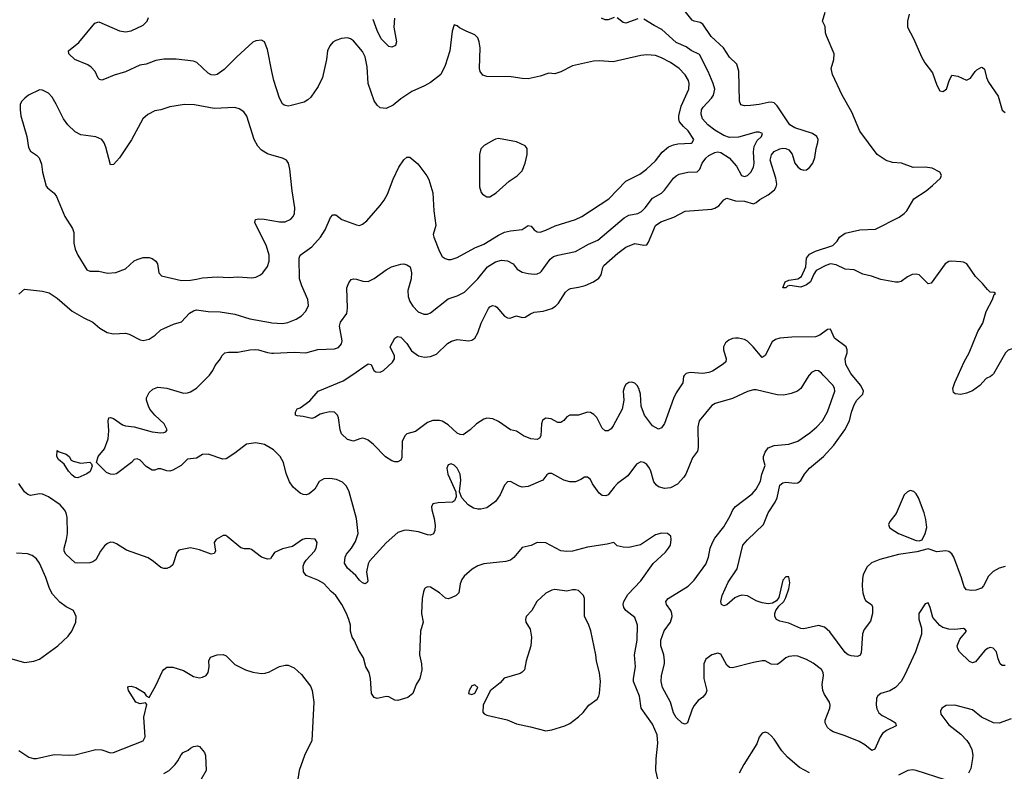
# Model space of a CAD drawing. Header units: inches. Extents: x 1771504 to 1971212, y 471788 to 643615.
# Tile 343 of 587: x 1858296 to 1864945, y 557324 to 562400. Entities that reach past the tile are written whole.
import ezdxf

# ---------------------------------------------------------------- set-up
doc = ezdxf.new("R2010")
doc.units = ezdxf.units.IN
doc.header["$MEASUREMENT"] = 0
for name, color, linetype in [('B8555', 7, 'Continuous'), ('B8556', 7, 'Continuous'), ('B8565', 7, 'Continuous'), ('B8566', 7, 'Continuous')]:
    doc.layers.add(name, color=color, linetype=linetype)

msp = doc.modelspace()

# ---------------------------------------------------------------- linework, layer by layer
at = {"layer": 'B8555', "color": 5}
for points, elevation in [([(1860000, 559501.2), (1859950, 559529.8), (1859890, 559542.2), (1859827, 559533), (1859750, 559472), (1859690, 559434.5), (1859667.3, 559432.7), (1859570, 559465.1), (1859530, 559462.7), (1859490, 559439.5), (1859428.5, 559431.5), (1859387.7, 559390), (1859330, 559356.9), (1859310, 559351.3), (1859290, 559353), (1859250, 559367), (1859230, 559366), (1859210, 559357.2), (1859190, 559357), (1859150, 559382.9), (1859110, 559424.5), (1859090, 559434), (1859070, 559429.2), (1859051.8, 559408.2), (1858950, 559333.6), (1858930, 559327.8), (1858910, 559329.6), (1858882.7, 559342.7), (1858815.3, 559410), (1858826.6, 559450), (1858870, 559501), (1858893.2, 559570), (1858898, 559622), (1858893.2, 559690), (1858898, 559710), (1858910, 559714), (1858930, 559707.3), (1858990, 559664), (1859010, 559657.3), (1859070.3, 559650.3), (1859190, 559616.3), (1859249.3, 559610.7), (1859269, 559611), (1859283.1, 559616.9), (1859293.2, 559630), (1859272.7, 559670), (1859209.4, 559730), (1859176, 559770), (1859166.6, 559790), (1859153.2, 559830), (1859153.6, 559846.4), (1859170, 559882), (1859196.5, 559903.5), (1859230, 559917.3), (1859290, 559910.6), (1859403.1, 559876.9), (1859430, 559878.8), (1859450, 559886.8), (1859490, 559910.8), (1859569.6, 559990), (1859577.3, 560000)], 440), ([(1860000, 558774.8), (1859990, 558759), (1859970, 558756), (1859929.3, 558770), (1859862, 558822), (1859850, 558827), (1859813.3, 558826.7), (1859790, 558832.8), (1859698.4, 558910), (1859690, 558915.4), (1859670, 558915.8), (1859624, 558890), (1859610.5, 558870), (1859618, 558810), (1859610, 558794), (1859590, 558789.5), (1859510, 558818.4), (1859450, 558832.7), (1859370, 558817.2), (1859358, 558802), (1859330, 558719), (1859315.6, 558704.4), (1859290, 558692.3), (1859270, 558692.3), (1859250, 558699.3), (1859200.7, 558740.7), (1859164.5, 558764.5), (1859017.1, 558817.1), (1858950, 558859.7), (1858930, 558869.7), (1858910, 558871.1), (1858890, 558862), (1858870, 558845.6), (1858842.6, 558810), (1858810, 558752), (1858790, 558737.4), (1858769, 558731), (1858690, 558728.6), (1858670, 558732.4), (1858607.2, 558790), (1858596.1, 558810), (1858596.5, 558830), (1858613, 558890), (1858618.3, 558930), (1858617.1, 559037.1), (1858609.8, 559070), (1858598.5, 559090), (1858570, 559122.2), (1858490, 559178), (1858450, 559196), (1858430, 559198.3), (1858370, 559186), (1858352.5, 559192.5), (1858330, 559211.8), (1858290, 559267.8)], 460), ([(1858244.1, 558084.1), (1858330, 558059.1), (1858391.9, 558068.1), (1858430, 558080.7), (1858554, 558170), (1858623.2, 558236.8), (1858649.4, 558270.6), (1858675.3, 558330), (1858678, 558370), (1858659, 558410), (1858610, 558435.1), (1858566.5, 558466.5), (1858518.9, 558518.9), (1858497.4, 558557.4), (1858472.7, 558632.7), (1858431.2, 558730), (1858410, 558759.5), (1858380.5, 558780.5), (1858350, 558791.6), (1858275.8, 558795.8)], 480), ([(1858290, 557463.8), (1858359.2, 557419.2), (1858390, 557410.4), (1858410, 557410.4), (1858530, 557438), (1858630, 557433), (1858670, 557435.5), (1858810, 557471.8), (1858850, 557468.5), (1858910, 557448.5), (1858930, 557450.4), (1859130, 557528.5), (1859144.2, 557555.8), (1859134.8, 557690), (1859154.2, 557774.2), (1859145.2, 557785.2), (1859110, 557780.3), (1859079.6, 557790), (1859030, 557869.6), (1859026, 557890), (1859030, 557895.8), (1859050, 557899), (1859080.5, 557890), (1859135.9, 557855.9), (1859150, 557834), (1859170, 557821), (1859216.3, 557903.7), (1859261.1, 557998.9), (1859270, 558012.2), (1859290, 558026.3), (1859330, 558027.6), (1859403.4, 558003.4), (1859470, 557964.6), (1859510, 557956), (1859530, 557958.9), (1859556.2, 557970), (1859568, 557990), (1859575.1, 558030), (1859573.6, 558070), (1859584.4, 558095.6), (1859628.7, 558110), (1859670, 558112.3), (1859690, 558103.6), (1859750, 558045.3), (1859820.5, 558010), (1859870, 557992.6), (1859930, 557984.2), (1859953.8, 557986.2), (1859983.9, 557996.1), (1860000, 558004.7)], 460), ([(1859270.8, 557309.2), (1859305.6, 557330), (1859345.6, 557370), (1859365.3, 557394.7), (1859385.6, 557434.4), (1859401.2, 557450), (1859434, 557466), (1859450, 557481), (1859470, 557491.3), (1859496, 557496), (1859511.1, 557491.1), (1859544.7, 557450), (1859551.3, 557430), (1859554.8, 557330), (1859522.8, 557270)], 440)]:
    msp.add_lwpolyline(points, dxfattribs=dict(at, elevation=elevation))
at = {"layer": 'B8555', "color": 5, "elevation": 440}
msp.add_lwpolyline([(1858710, 559404), (1858770.5, 559410.5), (1858781, 559401), (1858785.4, 559385.4), (1858772.1, 559347.9), (1858750, 559332.7), (1858690, 559305.6), (1858670, 559307.3), (1858650, 559322.7), (1858626, 559350), (1858597.2, 559397.2), (1858558, 559430), (1858548, 559450), (1858549, 559491), (1858562, 559482), (1858610, 559464.7), (1858630, 559450.7), (1858644.9, 559424.9), (1858658, 559418)], close=True, dxfattribs=at)
at = {"layer": 'B8556', "color": 5}
for points, elevation in [([(1860000, 562050.6), (1859970, 562199), (1859950, 562249.2), (1859930, 562262), (1859890, 562256.9), (1859870, 562247.6), (1859762, 562150), (1859676.7, 562063.3), (1859630, 562029.7), (1859610, 562025.4), (1859590, 562028.3), (1859570, 562037.7), (1859491.5, 562110), (1859470, 562119.2), (1859352.9, 562132.9), (1859270, 562132.7), (1859216.7, 562123.3), (1859150, 562099.2), (1859107.7, 562092.3), (1859010, 562048.6), (1858935.1, 562024.9), (1858870, 561997.6), (1858850, 561992), (1858836.2, 561996.2), (1858825.7, 562005.7), (1858805.6, 562050), (1858780.1, 562080.1), (1858755.5, 562095.5), (1858669.3, 562130), (1858628.7, 562170), (1858626, 562190), (1858695.3, 562244.7), (1858804.6, 562375.4), (1858830, 562386.4), (1858970, 562324.9), (1859010, 562318), (1859050, 562323.9), (1859130, 562363.6), (1859156.9, 562390), (1859165.7, 562414.3)], 460), ([(1860000, 561484.6), (1859970, 561493), (1859930, 561519.7), (1859904.7, 561544.7), (1859880.4, 561590), (1859830, 561749.2), (1859810, 561777), (1859778, 561798), (1859750, 561806.3), (1859610, 561800.9), (1859476.1, 561823.9), (1859410, 561828), (1859310, 561811.5), (1859250, 561791.6), (1859210, 561783.6), (1859160.6, 561759.4), (1859129, 561731), (1859052.4, 561587.6), (1858970, 561467), (1858930, 561420.9), (1858910, 561419), (1858879.1, 561539.1), (1858867.5, 561567.5), (1858850, 561589.6), (1858810, 561609.6), (1858710, 561622.4), (1858670, 561643.6), (1858621.6, 561690), (1858591.5, 561730), (1858543.6, 561830), (1858516, 561876), (1858490, 561904.5), (1858450, 561923.6), (1858430, 561925.1), (1858356, 561890), (1858331, 561870), (1858311, 561850), (1858298.8, 561830), (1858299.1, 561790), (1858304.4, 561750), (1858344.9, 561610), (1858356.3, 561536.3), (1858370, 561511.3), (1858410, 561486), (1858427.7, 561467.7), (1858444.5, 561424.5), (1858450.7, 561370), (1858475.9, 561275.9), (1858483.4, 561263.4), (1858528.5, 561228.5), (1858545.1, 561205.1), (1858600.5, 561070), (1858654, 560990), (1858662.6, 560962.6), (1858662.8, 560890), (1858671.5, 560850), (1858689.4, 560809.4), (1858750, 560710.3), (1858770, 560700.8), (1858830, 560701.5), (1858888.4, 560688.4), (1858946.5, 560693.5), (1859010, 560718.3), (1859070, 560770.3), (1859090, 560781.1), (1859130, 560793.1), (1859170, 560793.4), (1859190, 560786.4), (1859214.9, 560770), (1859226.4, 560750), (1859236.4, 560690), (1859254.8, 560670), (1859390, 560638.6), (1859450, 560639.7), (1859490, 560647.1), (1859530, 560655.3), (1859630, 560663.7), (1859710, 560658), (1859770, 560662.5), (1859862.9, 560657.1), (1859890, 560661.1), (1859922.9, 560677.1), (1859937.6, 560690), (1859970, 560734), (1859981.5, 560770), (1859981.4, 560810), (1859961.8, 560870), (1859884.4, 561030), (1859889.4, 561050), (1859910, 561054.9), (1859946.3, 561053.7), (1860000, 561043.4)], 480), ([(1858290, 560546), (1858330, 560581), (1858450, 560566.8), (1858495.2, 560555.2), (1858550, 560518.8), (1858651.6, 560431.6), (1858730, 560385.5), (1858790, 560357.3), (1858836.5, 560316.5), (1858888, 560288), (1858930, 560278.9), (1859010, 560282.6), (1859035.6, 560275.6), (1859110, 560237.6), (1859130, 560233.7), (1859170, 560242.3), (1859211.5, 560270), (1859250, 560304.4), (1859270, 560314.9), (1859335.8, 560344.2), (1859390, 560359.5), (1859443.2, 560416.8), (1859470, 560434), (1859490, 560440.2), (1859570, 560429.2), (1859650, 560427.6), (1859750.2, 560410.2), (1859850, 560378.5), (1859990, 560353.8), (1860000, 560353)], 460), ([(1859577.3, 560000), (1859600.7, 560030), (1859616.6, 560063.4), (1859651.3, 560108.7), (1859660.9, 560130), (1859681.2, 560150), (1859705.2, 560154.8), (1859770, 560154.4), (1859850, 560170.2), (1859890, 560171.8), (1859910, 560170.2), (1859970, 560151.6), (1860000, 560148.1)], 440)]:
    msp.add_lwpolyline(points, dxfattribs=dict(at, elevation=elevation))
at = {"layer": 'B8565', "color": 5}
for points, elevation in [([(1863627.3, 560000), (1863623.7, 559996.3), (1863570, 559909.6), (1863548, 559892), (1863505, 559875), (1863455.1, 559864.9), (1863410, 559866.2), (1863270, 559899.8), (1863250, 559899.8), (1863210, 559888.7), (1863110, 559841), (1862991.6, 559808.4), (1862970, 559793.3), (1862884.6, 559690), (1862874.6, 559650), (1862878, 559510), (1862873.7, 559486.3), (1862838.9, 559441.1), (1862793.6, 559330), (1862781.5, 559310), (1862737.6, 559262.4), (1862690, 559238.7), (1862650, 559234.7), (1862610, 559245.7), (1862595.9, 559255.9), (1862578.2, 559278.2), (1862558.5, 559350), (1862548.2, 559370), (1862530, 559395.1), (1862510, 559409.6), (1862490, 559413.3), (1862461.3, 559398.7), (1862401.8, 559318.2), (1862332.8, 559267.2), (1862310, 559243.7), (1862270.4, 559190), (1862255.1, 559184.9), (1862230, 559186.9), (1862210, 559201.6), (1862164.1, 559264.1), (1862150, 559295.1), (1862130, 559309.3), (1862110, 559309.2), (1862086.2, 559293.8), (1862050, 559279.5), (1862010, 559278.7), (1861970, 559289.7), (1861890, 559334.7), (1861870, 559335.8), (1861854.7, 559325.3), (1861827.7, 559290), (1861730, 559247.8), (1861690, 559243.6), (1861669.3, 559250), (1861610, 559281.6), (1861590, 559279.5), (1861570, 559256), (1861540.2, 559190), (1861510, 559146.4), (1861450, 559103.1), (1861410, 559093.1), (1861390, 559093.3), (1861361.4, 559101.4), (1861323.5, 559123.5), (1861282, 559170), (1861266, 559210), (1861274.7, 559290), (1861269.6, 559330), (1861251.3, 559370), (1861230, 559391.8), (1861210, 559399.5), (1861190, 559392.7), (1861181.6, 559370), (1861186.7, 559330), (1861242, 559210), (1861243.6, 559176.4), (1861232, 559150), (1861218.8, 559141.2), (1861122.5, 559137.5), (1861086, 559130), (1861077.3, 559110), (1861079.1, 559090), (1861095.5, 559030), (1861102.8, 558982.8), (1861100.3, 558950), (1861091.5, 558928.5), (1861070, 558917.6), (1861050, 558919.7), (1860990, 558940.4), (1860910, 558952.6), (1860889.1, 558950.9), (1860850, 558936.3), (1860770, 558866.6), (1860658, 558742), (1860650, 558724), (1860638.5, 558670), (1860646, 558610), (1860642, 558598), (1860630, 558589.3), (1860610, 558597.6), (1860590, 558614.5), (1860566.6, 558646.6), (1860510, 558695.6), (1860489.8, 558730), (1860494.7, 558770), (1860503.9, 558790), (1860536.9, 558830), (1860564.4, 558875.6), (1860581.4, 558930), (1860569.8, 559030), (1860520.3, 559210), (1860502, 559250), (1860476, 559276), (1860435, 559295), (1860390, 559302.2), (1860350, 559299.2), (1860318.4, 559281.6), (1860288.2, 559230), (1860250, 559198.7), (1860230, 559190.9), (1860210, 559193.1), (1860190, 559201.5), (1860142.4, 559242.4), (1860119, 559279), (1860095.6, 559335.6), (1860077.8, 559410), (1860055.5, 559450), (1860010, 559495.5), (1860000, 559501.2)], 440), ([(1862785.6, 560000), (1862782.6, 559997.4), (1862778, 559990), (1862773.8, 559946.2), (1862730, 559879.7), (1862710, 559840.5), (1862650, 559672.7), (1862630, 559643.7), (1862610, 559634.5), (1862570, 559657.6), (1862515.1, 559730), (1862491.9, 559790), (1862488.5, 559870), (1862477.7, 559910), (1862465.6, 559930), (1862450, 559944.2), (1862430, 559951.1), (1862410, 559949.6), (1862390, 559936.2), (1862379.6, 559920.4), (1862370.3, 559890), (1862375.2, 559830), (1862364.1, 559770), (1862303.2, 559656.8), (1862290, 559637.6), (1862270, 559622.9), (1862250, 559622), (1862230, 559641.6), (1862193, 559713), (1862173.9, 559733.9), (1862150, 559746.2), (1862130, 559748.5), (1862070, 559729.7), (1862010, 559729.6), (1861990, 559718), (1861970, 559692.3), (1861950, 559678.4), (1861930, 559679.5), (1861884.9, 559704.9), (1861850, 559707.6), (1861838, 559702), (1861826.8, 559693.2), (1861818.9, 559670), (1861816, 559590), (1861806.1, 559573.9), (1861790, 559565.4), (1861748.7, 559568.7), (1861697.2, 559590), (1861650, 559620.7), (1861610, 559629.5), (1861530, 559686.3), (1861490, 559704.7), (1861450, 559708), (1861430, 559702.4), (1861380.5, 559670), (1861339.1, 559630), (1861290, 559596.2), (1861270, 559598), (1861250, 559608.2), (1861190, 559662.6), (1861150, 559688.5), (1861130, 559692.9), (1861087.1, 559692.9), (1861050, 559680.5), (1860970, 559618.4), (1860910, 559603.7), (1860896.3, 559590), (1860879.5, 559550), (1860877.6, 559442.4), (1860870, 559424), (1860850, 559413.2), (1860830, 559413.2), (1860810, 559421.2), (1860767.5, 559447.5), (1860685.2, 559530), (1860650, 559559.3), (1860630, 559569.2), (1860610, 559572.7), (1860594, 559570), (1860550, 559554), (1860510, 559565.2), (1860470, 559602), (1860459.5, 559630), (1860449.3, 559710), (1860442.7, 559730), (1860422, 559750), (1860391.5, 559751.5), (1860350, 559743), (1860324.8, 559735.2), (1860290, 559712.3), (1860270, 559707), (1860210, 559720.9), (1860170, 559724), (1860158, 559730), (1860158, 559750), (1860168.9, 559771.1), (1860190, 559778), (1860255.3, 559824.7), (1860312.7, 559890), (1860479.7, 559960.3), (1860538.8, 560000)], 420), ([(1864950, 558037.2), (1864930, 558037.2), (1864917.2, 558050), (1864902.7, 558082.7), (1864891.3, 558131.3), (1864870, 558155.1), (1864850, 558159.5), (1864830, 558152), (1864810, 558137), (1864750, 558062), (1864730, 558057), (1864710, 558065.6), (1864642.4, 558130), (1864629.7, 558150), (1864626.9, 558170), (1864643.8, 558216.2), (1864689, 558270), (1864681.2, 558281.2), (1864669.2, 558289.2), (1864610, 558281.6), (1864570, 558284), (1864530, 558295.1), (1864510, 558308.2), (1864461.8, 558361.8), (1864443.7, 558430), (1864430, 558462), (1864410, 558455.3), (1864367.7, 558390), (1864368, 558352), (1864385.3, 558290), (1864385.3, 558250), (1864344.6, 558130), (1864271.7, 557970), (1864247.4, 557930), (1864210.8, 557889.2), (1864172.6, 557867.4), (1864110.2, 557849.8), (1864090, 557832.8), (1864082.6, 557817.4), (1864078.8, 557770), (1864084.5, 557744.5), (1864098.1, 557718.1), (1864119.6, 557699.6), (1864181.6, 557670), (1864210.4, 557650), (1864214.8, 557630), (1864150, 557600.3), (1864122, 557578), (1864105.4, 557554.6), (1864070, 557474), (1864054.3, 557465.7), (1864050, 557464.2), (1864002.3, 557502.3), (1863963.9, 557523.9), (1863870, 557563.1), (1863790, 557589.7), (1863770, 557600.4), (1863750, 557619.8), (1863736, 557650), (1863735.7, 557670), (1863767.3, 557750), (1863768.2, 557770), (1863763.7, 557790), (1863730, 557842.6), (1863719.9, 557870), (1863715, 557910), (1863723.5, 557970), (1863720.9, 557990), (1863710, 558011.2), (1863654.2, 558054.2), (1863610, 558077.8), (1863550, 558100.4), (1863530, 558104), (1863490, 558098), (1863470, 558089.7), (1863430, 558055.6), (1863410, 558045.1), (1863370, 558048), (1863330, 558069.5), (1863309.5, 558069.5), (1863250, 558059.6), (1863110, 558022.4), (1863090, 558025.6), (1863070, 558040.9), (1863030, 558115.1), (1863010, 558122.4), (1862970, 558111.3), (1862930, 558080.9), (1862916.4, 558050), (1862916.4, 557950), (1862936.4, 557870), (1862930.3, 557849.7), (1862910, 557824), (1862878, 557802), (1862851.1, 557768.9), (1862836, 557744), (1862804.7, 557650), (1862790, 557641.2), (1862770, 557649.5), (1862730, 557687.6), (1862710, 557718), (1862689.8, 557790), (1862637.7, 557890), (1862627.2, 557930), (1862629, 557970), (1862649.8, 558050), (1862650.8, 558070), (1862645, 558110), (1862624.5, 558170), (1862625.6, 558210), (1862647.2, 558272.8), (1862690, 558330.4), (1862702.4, 558370), (1862700.3, 558390), (1862691.9, 558410), (1862662.6, 558450), (1862659.7, 558470), (1862675.1, 558490), (1862810, 558573.4), (1862850, 558613.7), (1862930, 558722.4), (1862947.7, 558770), (1862957.6, 558830), (1862973.8, 558870), (1862990, 558898.7), (1863050, 558974.9), (1863093.7, 559050), (1863111.1, 559090), (1863130, 559112.8), (1863242.7, 559197.3), (1863269.8, 559230), (1863297.6, 559282.4), (1863307.8, 559330), (1863329.6, 559390), (1863318, 559430), (1863319.7, 559450), (1863330, 559479.1), (1863350, 559508.4), (1863390, 559524), (1863490, 559533.5), (1863550, 559554), (1863631.2, 559608.8), (1863679.5, 559650), (1863716.3, 559690), (1863750, 559752.4), (1863800.3, 559890), (1863798, 559910), (1863788.7, 559930), (1863722.5, 560000)], 440), ([(1864950, 558706), (1864910, 558696), (1864870, 558672.7), (1864838.8, 558641.2), (1864803.4, 558576.6), (1864790, 558561.2), (1864752.4, 558547.6), (1864725.8, 558545.8), (1864690, 558549.6), (1864672.7, 558570), (1864655.6, 558630), (1864603.5, 558770), (1864590, 558791.3), (1864570, 558807.6), (1864550, 558813.6), (1864490, 558806.6), (1864430, 558826), (1864354.1, 558805.9), (1864230, 558789), (1864105.2, 558754.8), (1864048.7, 558731.3), (1864016.7, 558703.3), (1863991.5, 558650), (1863986.6, 558626.6), (1863985.7, 558574.3), (1863990.3, 558530), (1864001.1, 558490), (1864010, 558475.5), (1864047.7, 558450), (1864055.3, 558435.3), (1864054.4, 558390), (1864041.6, 558338.4), (1863998.3, 558281.7), (1863987.1, 558252.9), (1863978, 558122), (1863970, 558105.2), (1863950, 558099.3), (1863910, 558102.7), (1863890, 558109.4), (1863870, 558125.1), (1863765.5, 558265.5), (1863730, 558297.7), (1863690, 558308.6), (1863590, 558285.1), (1863570, 558288.7), (1863490, 558324.8), (1863430, 558336.9), (1863406.6, 558350), (1863396.2, 558370), (1863395.6, 558390), (1863402, 558410), (1863421.6, 558438.4), (1863455.1, 558470), (1863470, 558498), (1863490, 558556), (1863497.1, 558597.1), (1863490, 558637.2), (1863470, 558637.2), (1863450, 558614), (1863423, 558497), (1863405.8, 558474.2), (1863379.9, 558460.1), (1863350, 558453.6), (1863310, 558460.5), (1863270, 558475.8), (1863210, 558507.8), (1863172.8, 558512.8), (1863150, 558507.4), (1863125.3, 558494.7), (1863070, 558448.2), (1863050, 558440.9), (1863034, 558450), (1863029.6, 558470), (1863039.6, 558510), (1863079.4, 558600.6), (1863139.8, 558690), (1863179.8, 558850), (1863210, 558886.5), (1863318.3, 558990), (1863350.9, 559070), (1863397.8, 559142.2), (1863410.5, 559169.5), (1863430, 559256.4), (1863450, 559271.8), (1863470, 559276), (1863530, 559268.8), (1863550, 559272.2), (1863570, 559288.2), (1863595.6, 559330), (1863629.8, 559370), (1863723.5, 559450), (1863792.6, 559527.4), (1863868.9, 559630), (1863898.9, 559690), (1863912.6, 559750), (1863930, 559799.3), (1863949.7, 559830), (1863988.3, 559870), (1863993.1, 559890), (1863976.8, 559930), (1863917.6, 560000)], 420), ([(1864863, 560000), (1864851, 559990), (1864823.1, 559976.9), (1864778.8, 559930), (1864730, 559893.2), (1864690, 559877), (1864650, 559869.6), (1864612.5, 559872.5), (1864600.9, 559880.9), (1864597, 559910), (1864609.6, 559950), (1864632.4, 560000)], 380), ([(1862605.3, 557270), (1862592.3, 557330), (1862593, 557407), (1862605.6, 557514.4), (1862599.7, 557570), (1862570, 557642), (1862493.1, 557750), (1862481, 557830), (1862441.5, 557930), (1862440.9, 557950), (1862454.6, 558030), (1862447.3, 558110), (1862465.7, 558210), (1862469, 558310), (1862450, 558362.4), (1862389, 558409), (1862375.1, 558430), (1862370.9, 558450), (1862374.5, 558470), (1862402.7, 558517.3), (1862491.1, 558610), (1862573, 558727), (1862657.1, 558802.9), (1862678, 558830), (1862690, 558852), (1862696, 558890), (1862691.9, 558911.9), (1862670, 558929.3), (1862630, 558931.6), (1862590, 558920.7), (1862487.9, 558852.1), (1862410, 558835.1), (1862370, 558837), (1862330, 558846), (1862308, 558868), (1862263.4, 558856.6), (1862130, 558837.4), (1862030, 558809.7), (1861990, 558808.2), (1861950, 558812.8), (1861850, 558866.6), (1861790, 558869.6), (1861750, 558849.6), (1861690, 558836.2), (1861632.8, 558767.2), (1861610, 558749.7), (1861579, 558741), (1861430, 558724), (1861389.1, 558710.9), (1861351.2, 558688.8), (1861298.2, 558641.8), (1861281.6, 558618.4), (1861270.3, 558590), (1861261.3, 558530), (1861242.4, 558510), (1861210, 558494.5), (1861190, 558488), (1861172.2, 558492.2), (1861130, 558529.7), (1861070, 558566.6), (1861050, 558569.2), (1861037.3, 558562.7), (1861030, 558555.3), (1861023.4, 558536.6), (1861014.4, 558490), (1861010.3, 558390), (1861020.3, 558330), (1861003.7, 558270), (1860995.8, 558110), (1861010.3, 558050), (1861012.2, 558010), (1860999.3, 557950), (1860973, 557910), (1860950.4, 557850), (1860917.4, 557822.6), (1860850, 557801.7), (1860830, 557805.1), (1860790, 557826), (1860770, 557829.6), (1860710, 557815.1), (1860690, 557822.7), (1860671.8, 557850), (1860664.5, 557950), (1860655, 557990), (1860634.3, 558030), (1860618.9, 558090), (1860584.8, 558144.8), (1860555.3, 558210), (1860541.5, 558230), (1860529.7, 558270), (1860529.7, 558310), (1860518.8, 558350), (1860503.9, 558390), (1860472.1, 558450), (1860430, 558511.3), (1860398.4, 558538.4), (1860350, 558592.6), (1860310, 558615.1), (1860230, 558646), (1860211.6, 558670), (1860209.7, 558710), (1860216.9, 558730), (1860229.8, 558750.2), (1860287, 558810), (1860297.6, 558830), (1860306, 558870), (1860291.6, 558891.6), (1860230, 558895.1), (1860206, 558890), (1860138.6, 558841.4), (1860070, 558826), (1860017.5, 558802.5), (1860000, 558774.8)], 460), ([(1860000, 558004.7), (1860050, 558031.3), (1860090, 558041.3), (1860110, 558039.6), (1860150, 558022.3), (1860198.3, 557978.3), (1860259.5, 557899.5), (1860271.6, 557870), (1860283.2, 557790), (1860268.1, 557531.9), (1860220.4, 557430), (1860183, 557330), (1860174.9, 557270), (1860168.8, 557110), (1860162.6, 557090), (1860150, 557071.8), (1860124.5, 557055.5), (1860038, 557042), (1860000, 557027.3)], 460), ([(1864990, 557678.7), (1864910, 557649.8), (1864870.8, 557650.8), (1864789.7, 557689.7), (1864730, 557738.7), (1864610, 557769.6), (1864552.2, 557767.8), (1864522.8, 557750), (1864513.4, 557730), (1864516.3, 557710), (1864570, 557637.1), (1864650, 557573.7), (1864691.9, 557531.9), (1864710, 557505.5), (1864725.5, 557470), (1864732.1, 557432.1), (1864730.2, 557410), (1864718.2, 557341.8), (1864702, 557310)], 460), ([(1863630, 557312.3), (1863561.2, 557350), (1863480.1, 557420.1), (1863442, 557462), (1863390, 557541.2), (1863370, 557564), (1863350, 557581.2), (1863330, 557589), (1863310, 557582), (1863290, 557555.3), (1863272.7, 557510), (1863184.9, 557370), (1863154, 557310)], 460), ([(1864545.1, 557265.1), (1864350, 557329.6), (1864326.9, 557333.1), (1864294, 557330), (1864230, 557298)], 460)]:
    msp.add_lwpolyline(points, dxfattribs=dict(at, elevation=elevation))
for points, elevation in [([(1864310, 559219.7), (1864290, 559211.3), (1864268.7, 559190), (1864214.5, 559065.5), (1864172.2, 559010), (1864163.1, 558990), (1864170.4, 558970), (1864180.4, 558960.4), (1864230, 558928.9), (1864350, 558882.4), (1864370, 558880.5), (1864390, 558887.3), (1864410.9, 558929.1), (1864421.4, 558970), (1864414.7, 559025.3), (1864403.4, 559070), (1864365.1, 559170), (1864350, 559197.6), (1864333.7, 559213.7)], 420), ([(1861910, 558551.3), (1861890, 558547), (1861850, 558527), (1861787.7, 558470), (1861754, 558410), (1861716.3, 558370), (1861710.6, 558350), (1861714, 558330), (1861744.1, 558284.1), (1861753, 558230), (1861748, 558170), (1861715.8, 558070), (1861705.5, 558010), (1861690, 557992.3), (1861675.4, 557984.6), (1861568.4, 557951.6), (1861539.9, 557920.1), (1861473.2, 557866.8), (1861426, 557770), (1861423.6, 557723.6), (1861431.6, 557711.6), (1861450, 557702), (1861588.9, 557671.1), (1861650, 557644), (1861744.5, 557624.5), (1861850, 557596), (1861890, 557602.8), (1861978, 557630), (1862010, 557646), (1862070, 557691), (1862100.2, 557719.8), (1862139, 557770), (1862195.1, 557810), (1862207, 557830), (1862211.8, 557850), (1862218.4, 557930), (1862211.4, 557988.6), (1862191.7, 558068.3), (1862187.6, 558110), (1862152.9, 558272.9), (1862137.4, 558317.4), (1862109.4, 558370), (1862109.4, 558490), (1862102.7, 558510), (1862090, 558525.2), (1862070, 558544), (1862050, 558549.2), (1862030, 558549.3), (1861990, 558539.5)], 480), ([(1861370, 557908.7), (1861350, 557902), (1861331, 557870), (1861326.8, 557850), (1861350, 557842), (1861370, 557851.3), (1861388.7, 557890)], 480)]:
    msp.add_lwpolyline(points, close=True, dxfattribs=dict(at, elevation=elevation))
at = {"layer": 'B8566', "color": 5}
for points, elevation in [([(1860538.8, 560000), (1860650, 560074.8), (1860670, 560072), (1860687.7, 560030), (1860701.7, 560021.7), (1860730, 560020.3), (1860753.3, 560030), (1860813.1, 560086.9), (1860826.3, 560110), (1860827.6, 560130), (1860797.2, 560190), (1860829.4, 560250), (1860842.4, 560257.6), (1860850, 560260.5), (1860870, 560255.3), (1860910, 560213.4), (1860942.8, 560162.8), (1860990, 560130.3), (1861030, 560120.8), (1861070, 560125.3), (1861110, 560141.7), (1861186.1, 560213.9), (1861210.9, 560229.1), (1861250, 560240.3), (1861330, 560230.3), (1861350, 560235.8), (1861370, 560248.4), (1861390, 560284), (1861411.2, 560350), (1861461.3, 560450), (1861470, 560461.6), (1861489, 560470), (1861510, 560464.4), (1861517.8, 560457.8), (1861570, 560397.6), (1861590, 560386), (1861605.1, 560385.1), (1861650, 560399), (1861690, 560389), (1861710, 560390.3), (1861746.2, 560413.8), (1861770, 560423.6), (1861830, 560431.9), (1861890, 560450.2), (1861914.8, 560465.2), (1861935.3, 560484.7), (1861981, 560559), (1862001.4, 560578.6), (1862015.1, 560584.9), (1862070, 560592.3), (1862114.9, 560605.1), (1862169.9, 560630.1), (1862206.6, 560653.4), (1862223.3, 560676.7), (1862234.1, 560725.9), (1862241.3, 560738.7), (1862335.9, 560824.1), (1862390, 560864), (1862450, 560888.8), (1862510, 560876.4), (1862530, 560879.1), (1862543.1, 560896.9), (1862590, 561008.8), (1862624.4, 561035.6), (1862714, 561066), (1862790, 561107.1), (1862970, 561120.7), (1862990, 561126), (1863018, 561142), (1863050, 561183.8), (1863070, 561195.3), (1863130, 561177.1), (1863190, 561175.1), (1863250, 561157.3), (1863270, 561164.6), (1863294.2, 561185.8), (1863350, 561217.3), (1863391.9, 561250), (1863404.4, 561270), (1863409.1, 561290), (1863402.9, 561330), (1863364.4, 561450), (1863372.6, 561487.4), (1863391.1, 561510), (1863430, 561527.9), (1863450, 561531.6), (1863470, 561530.2), (1863490, 561520.2), (1863511.2, 561491.2), (1863531.1, 561430), (1863550, 561405.5), (1863568.9, 561390), (1863590, 561384), (1863610, 561386.3), (1863630, 561401.7), (1863652, 561430), (1863666.2, 561470), (1863674.8, 561530), (1863686.4, 561570), (1863687.2, 561590), (1863678.3, 561610), (1863650.6, 561630.6), (1863530, 561669.9), (1863496.4, 561690), (1863410, 561817.7), (1863390, 561837.7), (1863370, 561842.7), (1863350, 561840.9), (1863290, 561826), (1863230, 561819.7), (1863190, 561818), (1863165.4, 561825.4), (1863155.8, 561850), (1863152.3, 562052.3), (1863138.5, 562098.5), (1863090, 562147), (1863047.9, 562210), (1862965.6, 562285.6), (1862910, 562368.6), (1862890, 562380.3), (1862850, 562388.9), (1862836.9, 562396.9), (1862792, 562452)], 420), ([(1864632.4, 560000), (1864673.3, 560090), (1864706.2, 560150), (1864765.8, 560294.2), (1864799.7, 560350), (1864822, 560430), (1864864.5, 560510), (1864876.4, 560543.6), (1864886, 560550), (1864876.4, 560556.4), (1864850, 560559), (1864830, 560578), (1864798.4, 560618.4), (1864750, 560665.6), (1864691, 560751), (1864670, 560761.6), (1864650, 560765.5), (1864590, 560769.8), (1864570, 560767), (1864544.7, 560750), (1864450, 560619.3), (1864430, 560617), (1864370, 560677.7), (1864350, 560681.7), (1864322, 560678), (1864290, 560663), (1864247.8, 560632.2), (1864230, 560626.3), (1864210, 560626.2), (1864110, 560646.2), (1864048.4, 560668.4), (1863990, 560680.1), (1863930, 560709.5), (1863870, 560714.8), (1863810, 560745.3), (1863770, 560749.9), (1863739.2, 560740.8), (1863674.6, 560705.4), (1863658, 560682), (1863635.1, 560630), (1863610, 560608.7), (1863570, 560593), (1863496.3, 560603.7), (1863479.6, 560600.4), (1863470, 560589.3), (1863450, 560588), (1863465.2, 560630), (1863490, 560640.5), (1863550, 560650.4), (1863574.3, 560665.7), (1863604.8, 560730), (1863609.9, 560790), (1863630, 560815.3), (1863670, 560837), (1863785.8, 560874.2), (1863816.8, 560903.2), (1863832.7, 560930), (1863870, 560957.1), (1863970, 560981.1), (1864075.8, 560984.2), (1864233.6, 561066.4), (1864269.1, 561090.9), (1864287.1, 561110), (1864334.5, 561190), (1864416.1, 561243.9), (1864460.8, 561279.2), (1864513.2, 561330), (1864521.2, 561350), (1864509, 561370), (1864456.6, 561396.6), (1864410, 561403), (1864330, 561402), (1864250, 561430.7), (1864190, 561436.2), (1864147.9, 561447.9), (1864086, 561490), (1863970, 561647.2), (1863915.2, 561775.2), (1863850.8, 561890), (1863783.5, 562030), (1863774.7, 562070), (1863793.3, 562130), (1863796.9, 562170), (1863742.9, 562290), (1863737, 562310), (1863734, 562354), (1863718, 562390), (1863734.7, 562450)], 380), ([(1864302.4, 562437.6), (1864290.9, 562390), (1864291, 562350), (1864332.5, 562272.5), (1864384.5, 562150), (1864408.9, 562108.9), (1864460, 562040), (1864490, 561958), (1864510, 561920.3), (1864530, 561914.4), (1864553.3, 561930), (1864572, 561988), (1864590, 562024.7), (1864630, 562018.8), (1864690, 561990.8), (1864715.6, 562004.4), (1864747.3, 562050), (1864759.5, 562060.5), (1864790, 562079.3), (1864797.3, 562077.3), (1864810, 562066), (1864823.8, 562010), (1864838.3, 561978.3), (1864903.3, 561883.3), (1864930, 561788.8), (1864950, 561772.9)], 380), ([(1860000, 560148.1), (1860010, 560147), (1860150, 560153.5), (1860229.2, 560149.2), (1860310, 560171.6), (1860423, 560177), (1860450, 560186.3), (1860468.4, 560210), (1860473.3, 560230), (1860455.2, 560330), (1860463.1, 560356.9), (1860504.4, 560415.6), (1860510.8, 560450.8), (1860506, 560590), (1860517.7, 560622.3), (1860535.6, 560644.4), (1860550, 560650.4), (1860570, 560648.4), (1860613.3, 560633.3), (1860650, 560631.8), (1860690, 560652.9), (1860769.9, 560710.1), (1860807.3, 560730), (1860870, 560748.6), (1860890, 560750.1), (1860910, 560745.2), (1860934, 560730), (1860942.3, 560690), (1860938.6, 560650), (1860916.9, 560570), (1860919.7, 560530), (1860930, 560496.3), (1860950, 560464.4), (1860986.3, 560426.3), (1861024.7, 560410), (1861050, 560410.3), (1861070, 560421.1), (1861190, 560514.9), (1861250, 560534), (1861300, 560560), (1861389.8, 560650), (1861456.2, 560730), (1861510, 560765), (1861550, 560775.9), (1861590, 560771.8), (1861627.8, 560750), (1861655.2, 560715.2), (1861690, 560694.6), (1861730, 560684.6), (1861770, 560680.3), (1861790, 560683.7), (1861810, 560692), (1861818.8, 560701.2), (1861878.3, 560781.7), (1861900.5, 560799.5), (1861930, 560810.2), (1862050, 560835.2), (1862136.4, 560883.6), (1862199.7, 560910), (1862377.7, 561062.3), (1862410, 561079.5), (1862470, 561091), (1862495, 561105), (1862520.6, 561130), (1862570, 561193.4), (1862630, 561229.1), (1862651.2, 561248.8), (1862710, 561328.7), (1862730, 561345.7), (1862750, 561356.9), (1862808.7, 561370), (1862870, 561371.6), (1862889.1, 561390.9), (1862905.4, 561430), (1862930, 561463.8), (1862950, 561482), (1862990, 561503.9), (1863010, 561508), (1863030, 561504), (1863086.4, 561466.4), (1863135.5, 561410), (1863170, 561346.7), (1863190, 561340.9), (1863210, 561348), (1863233.6, 561370), (1863250, 561403.8), (1863255.7, 561430), (1863251.5, 561508.5), (1863256.7, 561543.3), (1863276.6, 561583.4), (1863305.1, 561610), (1863312.3, 561632.3), (1863290, 561640.5), (1863270, 561640.4), (1863150, 561605.5), (1863090, 561605.3), (1863050, 561617.7), (1862990, 561652.8), (1862942.9, 561690), (1862906, 561730), (1862897.5, 561762.5), (1862899.4, 561790), (1862910.8, 561810), (1862967.9, 561870), (1862981.1, 561890), (1862989.8, 561930), (1862978.6, 561970), (1862945.6, 562050), (1862885.5, 562165.5), (1862830, 562192.2), (1862796.4, 562216.4), (1862730, 562245.9), (1862633.3, 562333.3), (1862579.9, 562359.9), (1862510, 562403.5)], 440), ([(1860000, 560353), (1860070, 560347.9), (1860106.1, 560353.9), (1860163.5, 560376.5), (1860199.3, 560400.7), (1860227.7, 560432.3), (1860246.6, 560470), (1860242.9, 560510), (1860202, 560602), (1860186.6, 560650), (1860184, 560790), (1860189.8, 560810.2), (1860270, 560866.3), (1860326.4, 560930), (1860358.3, 560981.7), (1860395.6, 561064.4), (1860410, 561082.8), (1860430, 561082), (1860471, 561050), (1860570, 561013.4), (1860590, 561010.7), (1860610, 561019.1), (1860639.3, 561040.7), (1860730, 561144), (1860758, 561182), (1860778.8, 561221.2), (1860817.6, 561322.4), (1860856.6, 561403.4), (1860890, 561452.7), (1860910, 561470.4), (1860930, 561470.5), (1860985.4, 561425.4), (1861046.4, 561346.4), (1861059.9, 561319.9), (1861084.9, 561230), (1861092.9, 561110), (1861107.2, 561010), (1861089, 560950), (1861093.4, 560930), (1861130, 560834.8), (1861150, 560800.7), (1861170, 560786), (1861190, 560780.4), (1861210, 560781.3), (1861250, 560793.1), (1861370, 560859.7), (1861430, 560883), (1861530, 560945.6), (1861570, 560964.7), (1861610, 560974.4), (1861690, 560982.8), (1861730, 561010.3), (1861750, 561006.4), (1861770, 560980.3), (1861790, 560966.3), (1861810, 560965.5), (1861850, 560978.5), (1861912.4, 561007.6), (1862049.8, 561050.2), (1862092.3, 561070), (1862274.7, 561190), (1862389.8, 561310.2), (1862482.8, 561357.2), (1862529.7, 561390), (1862590, 561447.4), (1862634.9, 561505.1), (1862678, 561542), (1862710, 561555.3), (1862739.5, 561560.5), (1862830, 561564.9), (1862838, 561570), (1862847.6, 561590), (1862811.1, 561650), (1862778.6, 561678.6), (1862752.2, 561710), (1862746.4, 561730), (1862747, 561750), (1862763.6, 561816.4), (1862814.4, 561930), (1862817.2, 561970), (1862812, 561990), (1862790, 562027.8), (1862750, 562070.9), (1862691.6, 562110), (1862630, 562141.7), (1862590, 562156.9), (1862530, 562163.5), (1862490, 562158.9), (1862304.7, 562115.3), (1862210, 562121.6), (1862170, 562119.7), (1862030, 562087.1), (1861950, 562048), (1861910, 562035.1), (1861870, 562038), (1861810, 562019.1), (1861730, 562001.1), (1861690, 562002.4), (1861614.7, 562014.7), (1861450, 562015.4), (1861424.2, 562024.2), (1861404.7, 562050), (1861401.1, 562070), (1861405.1, 562210), (1861399.7, 562250), (1861390, 562277.2), (1861370, 562297), (1861310, 562322), (1861265.6, 562345.6), (1861250, 562359), (1861230, 562366), (1861216.8, 562323.2), (1861200.3, 562190), (1861168.9, 562090), (1861138.9, 562030), (1861070, 561976.4), (1861030, 561952.8), (1860944.2, 561915.8), (1860870, 561864.7), (1860818.5, 561821.5), (1860770, 561800.4), (1860730, 561804.7), (1860710, 561822), (1860690, 561851.5), (1860649.8, 561970), (1860642.2, 562082.2), (1860629.7, 562150), (1860610, 562185.1), (1860550, 562257.6), (1860530, 562271.5), (1860510, 562276.9), (1860470, 562273), (1860430, 562259.7), (1860411.6, 562248.4), (1860390, 562222.7), (1860374.4, 562190), (1860368.8, 562130), (1860340.9, 562010), (1860312.1, 561947.9), (1860262.8, 561877.2), (1860242.4, 561857.6), (1860216.4, 561843.6), (1860130, 561819.7), (1860110, 561816.3), (1860082.5, 561822.5), (1860070, 561832), (1860049.8, 561869.8), (1860012.2, 561990), (1860000, 562050.6)], 460), ([(1860826.7, 562410), (1860822.3, 562350), (1860840.5, 562250), (1860834.4, 562225.6), (1860810, 562213.2), (1860790, 562219.3), (1860736.9, 562270), (1860710, 562326.6), (1860682.2, 562402.2)], 440), ([(1862310, 562413.7), (1862270, 562399.3), (1862250, 562398), (1862225.3, 562410)], 440), ([(1862470, 562405.1), (1862390, 562375.8), (1862370, 562380.5), (1862330, 562413)], 440), ([(1860000, 561043.4), (1860050, 561033.8), (1860090, 561035.6), (1860127.4, 561052.6), (1860143.6, 561070), (1860152.8, 561090), (1860153.3, 561130), (1860136.3, 561243.7), (1860121.3, 561390), (1860111.4, 561431.4), (1860097.2, 561450), (1860070, 561465.1), (1860000, 561484.6)], 480), ([(1863917.6, 560000), (1863909.1, 560010), (1863875.3, 560070), (1863870.8, 560110), (1863883.5, 560150), (1863884.4, 560170), (1863875.8, 560190), (1863797.4, 560250), (1863770, 560309), (1863750, 560306.6), (1863699.3, 560270), (1863670, 560258.4), (1863510, 560255.6), (1863430, 560248.5), (1863400.4, 560239.6), (1863376.9, 560223.1), (1863330, 560132.3), (1863310, 560119.3), (1863249.7, 560190), (1863210, 560228.3), (1863190, 560239.7), (1863150.3, 560249.7), (1863130, 560249.7), (1863110, 560247.2), (1863084.2, 560235.8), (1863062.3, 560217.7), (1863048.9, 560190), (1863049.2, 560169.2), (1863066.7, 560110), (1863064.9, 560090), (1863046.4, 560073.6), (1862974.9, 560025.1), (1862950, 560016.5), (1862910, 560009.8), (1862823.5, 560016.5), (1862797.3, 560010), (1862785.6, 560000)], 420), ([(1865193.5, 560000), (1865170, 560059.6), (1865151, 560090), (1865073.7, 560173.7), (1865050, 560183.6), (1864990, 560175.1), (1864970, 560167.8), (1864952.2, 560150), (1864872.3, 560007.7), (1864863, 560000)], 380), ([(1863722.5, 560000), (1863710, 560013.3), (1863690, 560027.6), (1863670, 560029.6), (1863643.2, 560016.8), (1863627.3, 560000)], 440)]:
    msp.add_lwpolyline(points, dxfattribs=dict(at, elevation=elevation))
at = {"layer": 'B8566', "color": 5, "elevation": 480}
msp.add_lwpolyline([(1861530, 561597.2), (1861510, 561594), (1861490, 561584), (1861432, 561550), (1861410, 561528), (1861400.7, 561490), (1861400.7, 561270), (1861413.2, 561233.2), (1861421.6, 561221.6), (1861450, 561202.8), (1861470, 561204), (1861514, 561230), (1861602, 561310), (1861655.5, 561344.5), (1861690, 561378), (1861710, 561431.3), (1861722.9, 561490), (1861722.7, 561530), (1861710, 561549), (1861650, 561574)], close=True, dxfattribs=at)

doc.saveas('drawing.dxf')
